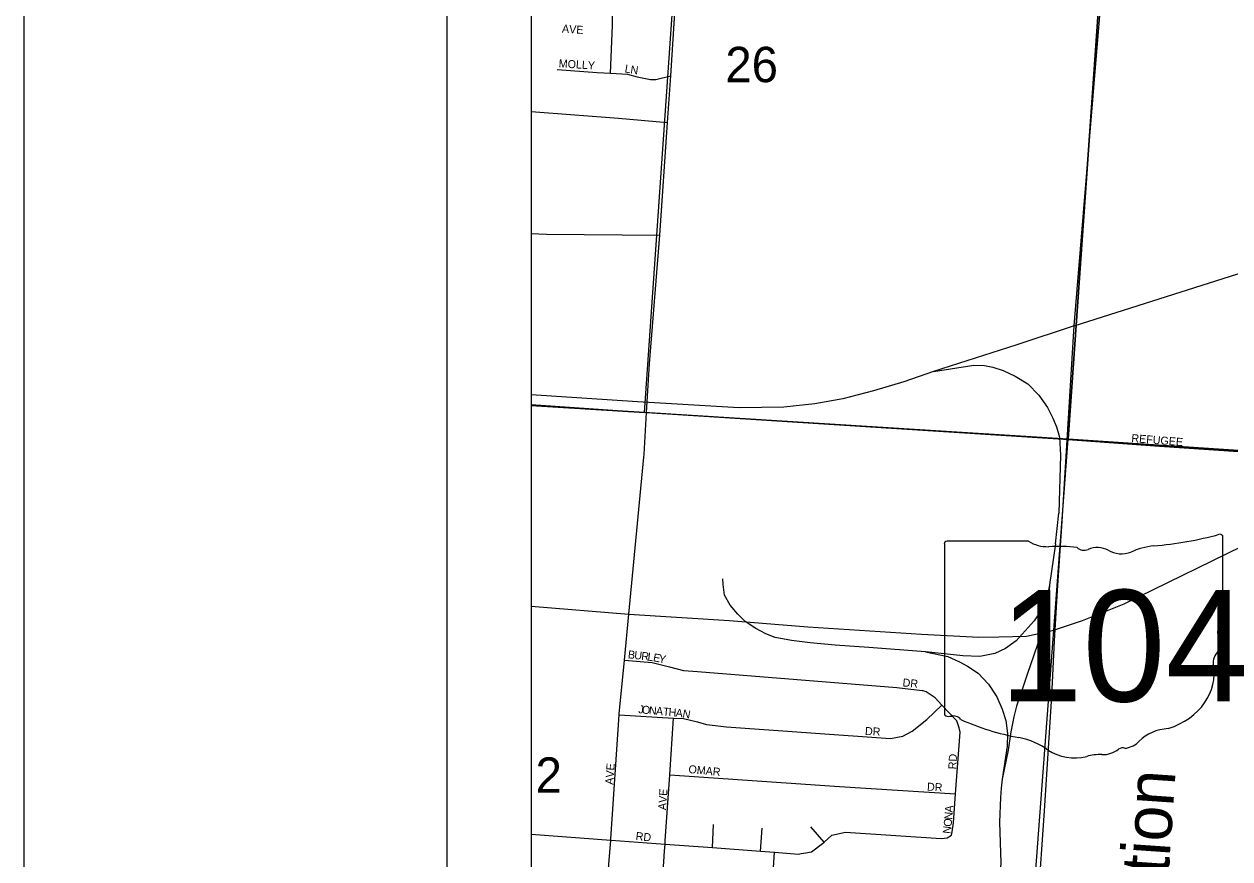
# Model space of a CAD drawing. Extents: x 0 to 34, y 0 to 22.
# Drawn here: x 2 to 3.427, y 17.797 to 18.785 of the extents above; entities that cross this region are included whole.
import ezdxf

# ---------------------------------------------------------------- set-up
doc = ezdxf.new("R2010")
doc.units = 0
for name, color, linetype in [('GM_X_City_Street', 7, 'Continuous'), ('GM_X_City_Street_Text', 7, 'Continuous'), ('GM_X_Rail_Line', 7, 'Continuous'), ('GM_X_Rail_Line_Text', 7, 'Continuous'), ('GM_X_Section', 7, 'Continuous'), ('GM_X_Section_Text', 7, 'Continuous'), ('GM_X_State_Location', 7, 'Continuous'), ('GM_X_State_Route', 7, 'Continuous'), ('GM_X_State_Shield', 7, 'Continuous'), ('SH_Border', 7, 'Continuous'), ('SH_Data', 7, 'Continuous')]:
    doc.layers.add(name, color=color, linetype=linetype)

msp = doc.modelspace()

# ---------------------------------------------------------------- linework, layer by layer
at = {"layer": 'GM_X_City_Street'}
for points in [[(2.7388, 18.3639), (2.7401, 18.3827), (2.7521, 18.535), (2.7611, 18.6685), (2.7651, 18.7235), (2.7739, 18.8605), (2.776, 18.894), (2.7889, 19.1767), (2.789, 19.1787), (2.7891, 19.1793)], [(2.6938, 18.7266), (2.6962, 18.7832), (2.6962, 18.7855), (2.6969, 18.8307), (2.6985, 18.8558)], [(2.6306, 18.7312), (2.6779, 18.7274), (2.6938, 18.7266), (2.7139, 18.7255), (2.7252, 18.7226), (2.7411, 18.7192), (2.7475, 18.7194), (2.7651, 18.7235)], [(2.6, 18.6815), (2.7032, 18.6736), (2.7611, 18.6685)], [(2.6, 18.5369), (2.618, 18.5361), (2.7521, 18.535)], [(2.7362, 18.3251), (2.7388, 18.3639)], [(2.6, 18.3348), (2.7362, 18.3251), (3.2297, 18.2937), (3.3433, 18.2855), (3.466, 18.277), (3.5264, 18.2729)], [(2.7335, 18.2757), (2.7362, 18.3251)], [(2.6602, 17.3194), (2.6669, 17.467), (2.6719, 17.5397), (2.675, 17.5841), (2.675, 17.585), (2.68, 17.6462), (2.6942, 17.8192), (2.6943, 17.8209), (2.7041, 17.9675), (2.7042, 17.9688), (2.7102, 18.0322), (2.7154, 18.0866), (2.7333, 18.2723), (2.7335, 18.2757)], [(2.7102, 18.0322), (2.7431, 18.0292), (2.7635, 18.0244), (2.7802, 18.02), (2.7968, 18.0186), (3.0325, 17.9999), (3.0624, 17.9961)], [(3.0974, 17.825), (3.0982, 17.8292), (3.0995, 17.8398), (3.1021, 17.874), (3.1075, 17.9468), (3.1065, 17.9521), (3.1036, 17.9605), (3.086, 17.9789), (3.0778, 17.9875), (3.0673, 17.9945), (3.0624, 17.9961)], [(2.7041, 17.9675), (2.7684, 17.9637), (2.7801, 17.963), (2.7967, 17.959), (2.8073, 17.9561), (2.8311, 17.9531), (3.0251, 17.9396), (3.0396, 17.9421), (3.0507, 17.948), (3.0679, 17.9618), (3.086, 17.9789)], [(2.7578, 17.8063), (2.7583, 17.8144), (2.7586, 17.8185), (2.7639, 17.8965), (2.7684, 17.9637)], [(2.7639, 17.8965), (2.9648, 17.8828), (3.1021, 17.874)], [(2.8143, 17.8103), (2.8158, 17.8376)], [(2.8714, 17.806), (2.8734, 17.8333)], [(2.9466, 17.8168), (2.9307, 17.8351)], [(2.6, 17.8262), (2.6942, 17.8192), (2.6945, 17.8192), (2.7583, 17.8144), (2.8143, 17.8103), (2.8714, 17.806), (2.8878, 17.8048), (2.9162, 17.8027), (2.9192, 17.8032)], [(2.9192, 17.8032), (2.9249, 17.8042), (2.9318, 17.8055), (2.9448, 17.8151), (2.9466, 17.8168), (2.9556, 17.8252), (2.9719, 17.8288), (3.0849, 17.821), (3.0921, 17.8221), (3.0974, 17.825)], [(2.7257, 17.3148), (2.7578, 17.8063)], [(2.8559, 17.3059), (2.865, 17.4502), (2.874, 17.5925), (2.8781, 17.6544), (2.8878, 17.8048)]]:
    msp.add_lwpolyline(points, dxfattribs=at)
at = {"layer": 'GM_X_Rail_Line'}
for points in [[(3.2423, 18.4276), (3.2685, 18.7429), (3.3138, 19.285), (3.3109, 19.3313), (3.3051, 19.3651), (3.2935, 19.3959), (3.281, 19.4335), (3.2473, 19.4962), (3.202, 19.5791), (3.1886, 19.608), (3.1789, 19.6331), (3.1702, 19.6659), (3.1654, 19.7025), (3.1625, 19.7411), (3.1645, 19.8606), (3.1953, 20.3552), (3.2127, 20.6531), (3.2136, 20.7167), (3.2117, 20.764), (3.2041, 20.8085), (3.1995, 20.8383)], [(3.2423, 18.4276), (4.0405, 18.6814), (4.9172, 18.9741), (5.626, 19.2074), (5.8332, 19.2746), (5.9934, 19.3207), (6.0587, 19.3362), (6.1289, 19.3456), (6.1917, 19.3498), (6.2964, 19.3477), (6.6636, 19.3159)], [(3.2423, 18.4276), (3.1747, 18.4052), (3.0759, 18.3739)], [(3.1225, 16.6244), (3.1254, 16.669), (3.1284, 16.7129), (3.1305, 16.7435), (3.1327, 16.7748), (3.135, 16.809), (3.1369, 16.8388), (3.1433, 16.9271), (3.1489, 17.0103), (3.1549, 17.101), (3.1613, 17.1903), (3.1679, 17.2838), (3.1755, 17.3954), (3.1861, 17.5475), (3.1924, 17.6377), (3.2074, 17.854), (3.2159, 17.9897), (3.2193, 18.055), (3.2226, 18.1146), (3.2285, 18.2024), (3.2423, 18.4276)], [(3.0759, 18.3739), (3.1236, 18.3814), (3.1364, 18.3809), (3.146, 18.379), (3.1584, 18.3748), (3.1727, 18.3684), (3.1875, 18.3593), (3.2007, 18.3456), (3.2109, 18.331), (3.2171, 18.3187), (3.2215, 18.3083), (3.225, 18.2962), (3.2264, 18.2746), (3.2242, 18.2061)], [(3.0759, 18.3739), (3.0409, 18.3616), (3.0048, 18.3508), (2.9687, 18.3413), (2.9355, 18.3356), (2.899, 18.3314), (2.8462, 18.3306), (2.7258, 18.3378), (2.6, 18.3463)], [(3.2203, 18.1698), (3.2242, 18.2061)], [(3.2203, 18.1698), (3.2133, 18.1214), (3.2132, 18.121)], [(3.0666, 18.0419), (2.9993, 18.047), (2.9595, 18.05), (2.9302, 18.0525), (2.908, 18.0553), (2.8886, 18.0588), (2.8774, 18.0632), (2.8656, 18.0697), (2.8532, 18.078), (2.8443, 18.0866), (2.8354, 18.0971), (2.8286, 18.109), (2.8272, 18.1215), (2.8268, 18.1285)], [(3.2132, 18.121), (3.2111, 18.1115), (3.2032, 18.0914), (3.195, 18.0787), (3.1881, 18.0709), (3.1738, 18.0551), (3.1612, 18.0461), (3.1487, 18.0401), (3.1306, 18.0364), (3.1108, 18.0373), (3.0666, 18.0419)], [(3.2132, 18.121), (3.211, 18.0911), (3.203, 18.062), (3.1868, 18.0151), (3.1795, 17.9937), (3.1742, 17.9779), (3.1711, 17.9652), (3.1673, 17.9473), (3.1644, 17.9255), (3.1572, 17.8915)], [(3.0666, 18.0419), (3.093, 18.0364), (3.1069, 18.0302), (3.1163, 18.0252), (3.1287, 18.0168), (3.1412, 18.0036), (3.1508, 17.9889), (3.1573, 17.9743), (3.1614, 17.9609), (3.1634, 17.9453), (3.1633, 17.9305), (3.1572, 17.8915)], [(3.1572, 17.8915), (3.1562, 17.8805), (3.1554, 17.8697), (3.1541, 17.8405), (3.1557, 17.7922), (3.1545, 17.775), (3.1328, 17.4571), (3.1304, 17.4225), (3.1276, 17.3827), (3.123, 17.3153), (3.1205, 17.2787), (3.1179, 17.2428), (3.115, 17.199), (3.1112, 17.1422), (3.1021, 17.0084), (3.0926, 16.8756), (3.0844, 16.7586), (3.0825, 16.7227), (3.0827, 16.6964), (3.0871, 16.662), (3.0899, 16.6448), (3.0908, 16.6288), (3.0951, 16.5415), (3.1042, 16.4365)]]:
    msp.add_lwpolyline(points, dxfattribs=at)
at = {"layer": 'GM_X_Section'}
for p, q in [((2.6, 19.353), (2.6, 18.3336)), ((2.6, 18.3336), (2.6, 17.3224))]:
    msp.add_line(p, q, dxfattribs=at)
for points in [[(2.6, 18.3336), (2.7342, 18.3252), (2.8048, 19.3405), (2.6, 19.353)], [(2.6, 17.3224), (3.1596, 17.2849), (3.2353, 18.2937), (2.7342, 18.3252), (2.6, 18.3336)]]:
    msp.add_lwpolyline(points, dxfattribs=at)
for points in [[(3.3065, 19.3097), (3.2353, 18.2937), (2.7342, 18.3252), (2.8048, 19.3405)], [(3.8108, 19.2741), (3.7392, 18.2601), (3.2353, 18.2937), (3.3065, 19.3097)], [(3.7392, 18.2601), (4.2418, 18.2267), (4.1767, 17.2841), (4.1718, 17.2163), (3.1596, 17.2849), (3.2353, 18.2937)]]:
    msp.add_lwpolyline(points, close=True, dxfattribs=at)
at = {"layer": 'GM_X_State_Route'}
msp.add_lwpolyline([(2.6, 18.0962), (2.7154, 18.0866), (2.8346, 18.0789), (2.9271, 18.0717), (3.0617, 18.0631), (3.1297, 18.0592), (3.1534, 18.0597), (3.1861, 18.0604), (3.2167, 18.0673), (3.2522, 18.0792), (3.3014, 18.0989), (3.4582, 18.1755), (3.6677, 18.2678), (3.7435, 18.3029), (3.7969, 18.324), (3.8208, 18.3323), (3.8339, 18.3363), (3.8719, 18.3446), (3.904, 18.3503), (3.914, 18.3511)], dxfattribs=at)
at = {"layer": 'GM_X_State_Shield'}
for p, q in [((3.4183, 18.073), (3.4183, 18.1777)), ((3.0888, 18.1693), (3.0888, 17.9692)), ((3.1885, 18.1728), (3.092, 18.1728)), ((3.4183, 18.0731), (3.4183, 18.073))]:
    msp.add_line(p, q, dxfattribs=at)
for centre, major_axis, start_param, end_param in [((3.3009, 18.4456), (0.3495, 0), 4.814394, 5.042369), ((3.4147, 18.1782), (0.00367, 0), 6.141152, 7.989035), ((3.0925, 18.1698), (0.00382, 0), 1.712693, 3.28349), ((3.2115, 18.196), (0.037, 0), 4.042523, 4.731795), ((3.2238, 18.0604), (0.133, 0), 1.404758, 1.657858), ((3.254, 18.1708), (0.0107, 0), 3.836095, 5.185415), ((3.2697, 18.1477), (0.0222, 0), 0.950623, 2.079405), ((3.2983, 18.1794), (0.0267, 0), 4.081561, 5.145723), ((3.3455, 18.1116), (0.0703, 0), 1.699011, 2.107814), ((3.4175, 18.0654), (0.00568, 0), 1.883978, 3.671073), ((3.3814, 18.0521), (0.0341, 0), 5.934695, 6.695948), ((3.4144, 18.0726), (0.00393, 0), 5.05454, 6.418171), ((3.4315, 18.0292), (0.0248, 0), 2.387724, 3.262537), ((3.3205, 18.0159), (0.0874, 0), 5.101752, 6.440018), ((3.0926, 17.9688), (0.00385, 0), 3.00124, 4.508301), ((3.0932, 17.9892), (0.0294, 0), 4.665946, 4.897461), ((3.0992, 17.9577), (0.0106, 0), 0.519207, 1.627899), ((3.233, 18.1375), (0.2524, 0), 4.195997, 4.488961), ((3.3574, 17.913), (0.0479, 0), 1.647645, 2.488434), ((3.1577, 17.8793), (0.079, 0), 0.823519, 1.323587), ((3.2967, 17.9498), (0.0282, 0), 4.937069, 5.64225), ((3.2432, 17.9567), (0.0501, 0), 4.026481, 4.996735), ((3.2721, 17.8875), (0.0412, 0), 1.495662, 1.94098), ((3.2758, 17.9417), (0.0267, 0), 4.691044, 5.507374), ((3.2999, 17.9223), (0.00752, 0), 1.147584, 2.315152)]:
    msp.add_ellipse(centre, major_axis=major_axis, ratio=0.8, start_param=start_param, end_param=end_param, dxfattribs=at)
at = {"layer": 'SH_Border'}
msp.add_lwpolyline([(2, 21.5), (33.5, 21.5), (33.5, 0.5), (2, 0.5)], close=True, dxfattribs=at)
at = {"layer": 'SH_Data'}
for p, q in [((2.5, 21), (2.5, 14)), ((2.6, 20.9), (2.6, 14.1))]:
    msp.add_line(p, q, dxfattribs=at)

# ---------------------------------------------------------------- texts
at = {"layer": 'GM_X_City_Street_Text'}
for s, rotation, p in [('AVE', 356.0569, (2.6362, 18.7749)), ('MOLLY', 356.4984, (2.6323, 18.7337)), ('L', 350.1424, (2.7101, 18.7278)), ('N', 351.7214, (2.7169, 18.7266)), ('REFUGEE', 355.4647, (3.3098, 18.2903)), ('B', 353.4533, (2.714, 18.0345)), ('U', 353.4498, (2.7215, 18.0337)), ('R', 353.4292, (2.7298, 18.0327)), ('L', 352.492, (2.7372, 18.0318)), ('E', 349.9762, (2.7437, 18.031)), ('Y', 349.2474, (2.7502, 18.0298)), ('DR', 353.9934, (3.039, 18.0012)), ('J', 354.7027, (2.7265, 17.9695)), ('O', 354.6809, (2.7306, 17.9691)), ('N', 354.7106, (2.7389, 17.9684)), ('A', 354.6809, (2.7472, 17.9676)), ('T', 354.7081, (2.7555, 17.9668)), ('H', 354.7106, (2.7622, 17.9662)), ('A', 354.3525, (2.7705, 17.9654)), ('N', 349.6287, (2.7785, 17.9646)), ('DR', 356.9776, (2.9947, 17.9437)), ('RD', 86.9884, (3.1029, 17.9028)), ('AVE', 86.0569, (2.697, 17.8845)), ('OMAR', 354.5575, (2.7857, 17.8987)), ('AVE', 86.0574, (2.7595, 17.8545)), ('DR', 356.9884, (3.0681, 17.8778)), ('N', 85.4999, (3.0981, 17.8432)), ('A', 85.6123, (3.0987, 17.8516)), ('N', 83.3412, (3.0962, 17.8263)), ('O', 84.0786, (3.0972, 17.8347)), ('RD', 353.9946, (2.7232, 17.8195))]:
    msp.add_text(s, height=0.00947, rotation=rotation, dxfattribs=at).set_placement(p)
at = {"layer": 'GM_X_Rail_Line_Text'}
msp.add_text('Corporation', height=0.056629, rotation=86.0656, dxfattribs=at).set_placement((3.3353, 17.5056))
at = {"layer": 'GM_X_Section_Text'}
for s, height, p in [('26', 0.04186, (2.8297, 18.7161)), ('2', 0.0419, (2.6051, 17.8752))]:
    msp.add_text(s, height=height, rotation=0, dxfattribs=at).set_placement(p)
at = {"layer": 'GM_X_State_Location'}
for s in ['s', 'r']:
    msp.add_text(s, height=0.000189, dxfattribs=at).set_placement((3.2498, 18.056))
msp.add_text('104', height=0.000189, rotation=0, dxfattribs=at).set_placement((3.183, 18.0422))
at = {"layer": 'GM_X_State_Shield'}
msp.add_text('104', height=0.13184, dxfattribs=at).set_placement((3.1543, 17.9833))

doc.saveas('drawing.dxf')
